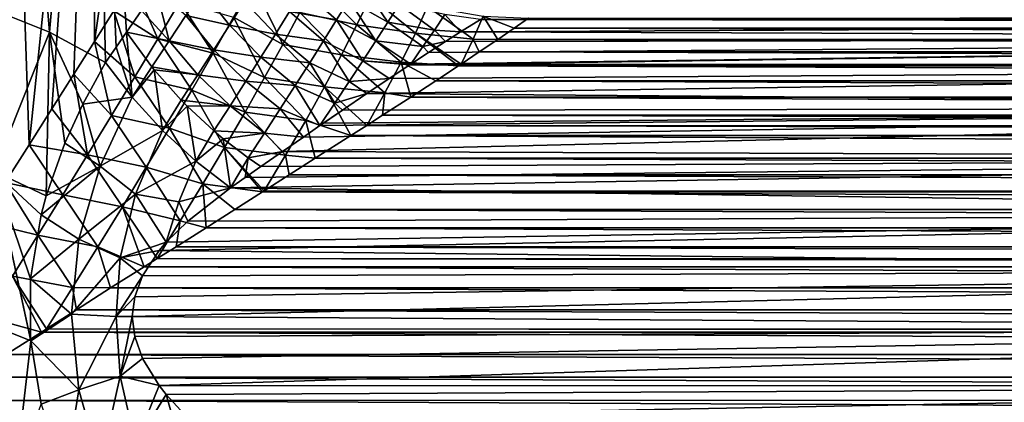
# Model space of a CAD drawing. Header units: metres. Extents: x -109 to 109, y -452 to 89.
# Tile 448 of 656: x -71 to -42, y 2 to 13. Entities that reach past the tile are written whole.
import ezdxf

# ---------------------------------------------------------------- set-up
doc = ezdxf.new("R2010")
doc.units = ezdxf.units.M
doc.layers.add('solid_K244270000C71_000', color=7, linetype='CONTINUOUS')

msp = doc.modelspace()

# ---------------------------------------------------------------- linework, layer by layer
at = {"layer": 'solid_K244270000C71_000'}
for points in [[(-71.533257, 13.417703, 14.15385), (-69.880676, 12.760568, 13.460482), (-71.081085, 27.5, 13.986968)], [(-70.469299, 9.495783, -13.734286), (-71.161095, 8.403715, -14.017706), (-71.081085, 27.5, -13.986968)], [(-69.880676, 12.760568, 13.460482), (-68.60321, 27.5, 12.75306), (-71.081085, 27.5, 13.986968)], [(-70.469299, 9.495783, -13.734286), (-71.081085, 27.5, -13.986968), (-68.60321, 27.5, -12.75306)], [(-69.807083, 10.541734, -13.424042), (-70.469299, 9.495783, -13.734286), (-68.60321, 27.5, -12.75306)], [(-69.880676, 12.760568, 13.460482), (-68.251846, 11.877401, 12.528687), (-68.60321, 27.5, 12.75306)], [(-69.175217, 11.540441, -13.089977), (-69.807083, 10.541734, -13.424042), (-68.60321, 27.5, -12.75306)], [(-68.574219, 12.48949, -12.735071), (-69.175217, 11.540441, -13.089977), (-68.60321, 27.5, -12.75306)], [(-67.636452, 12.763509, 12.101137), (-67.203308, 13.386615, 11.77164), (-68.60321, 27.5, 12.75306)], [(-67.938934, 12.327929, 12.316987), (-67.636452, 12.763509, 12.101137), (-68.60321, 27.5, 12.75306)], [(-68.251846, 11.877401, 12.528687), (-67.938934, 12.327929, 12.316987), (-68.60321, 27.5, 12.75306)], [(-68.574219, 12.48949, -12.735071), (-68.60321, 27.5, -12.75306), (-66.39431, 27.5, -11.08489)], [(-68.006088, 13.385984, -12.363395), (-68.574219, 12.48949, -12.735071), (-66.39431, 27.5, -11.08489)], [(-66.733055, 12.570212, -11.652431), (-68.006088, 13.385984, -12.363395), (-67.471382, 14.228408, -11.978485)], [(-66.089249, 13.645083, -11.077811), (-66.733055, 12.570212, -11.652431), (-67.471382, 14.228408, -11.978485)], [(-63.100899, 12.408519, -9.971152), (-64.529579, 13.195458, -10.287904), (-63.970325, 14.196363, -9.578152)], [(-62.609161, 13.330873, -9.226563), (-63.100899, 12.408519, -9.971152), (-63.970325, 14.196363, -9.578152)], [(-60.948738, 12.978605, -8.715377), (-62.609161, 13.330873, -9.226563), (-62.159378, 14.205379, -8.448418)], [(-60.555992, 13.800419, -7.844633), (-60.948738, 12.978605, -8.715377), (-62.159378, 14.205379, -8.448418)], [(-60.856976, 14.241708, 7.065375), (-61.184689, 13.695257, 7.748106), (-60.049583, 13.054787, 7.884515)], [(-60.856976, 14.241708, 7.065375), (-60.049583, 13.054787, 7.884515), (-59.724953, 13.568127, 7.178821)], [(-66.403641, 12.510252, 11.294393), (-66.781868, 13.994274, 11.426191), (-67.203308, 13.386615, 11.77164)], [(-65.913513, 13.249385, 10.835122), (-66.781868, 13.994274, 11.426191), (-66.403641, 12.510252, 11.294393)], [(-65.436806, 13.973992, 10.346863), (-65.913513, 13.249385, 10.835122), (-64.647842, 12.963825, 10.112052)], [(-65.436806, 13.973992, 10.346863), (-64.647842, 12.963825, 10.112052), (-64.210068, 13.655503, 9.572087)], [(-62.525257, 13.987066, 8.314569), (-62.907825, 13.359646, 8.929808), (-61.538799, 13.116575, 8.41264)], [(-62.525257, 13.987066, 8.314569), (-61.538799, 13.116575, 8.41264), (-61.184689, 13.695257, 7.748106)], [(-59.247398, 12.735829, -8.354091), (-60.948738, 12.978605, -8.715377), (-60.555992, 13.800419, -7.844633)], [(-58.900684, 13.508521, -7.372302), (-59.247398, 12.735829, -8.354091), (-60.555992, 13.800419, -7.844633)], [(-65.121696, 12.154018, -10.954003), (-66.733055, 12.570212, -11.652431), (-66.089249, 13.645083, -11.077811)], [(-64.529579, 13.195458, -10.287904), (-65.121696, 12.154018, -10.954003), (-66.089249, 13.645083, -11.077811)], [(-64.210068, 13.655503, 9.572087), (-64.647842, 12.963825, 10.112052), (-63.312481, 12.707149, 9.522099)], [(-64.210068, 13.655503, 9.572087), (-63.312481, 12.707149, 9.522099), (-62.907825, 13.359646, 8.929808)], [(-61.184689, 13.695257, 7.748106), (-61.538799, 13.116575, 8.41264), (-60.400375, 12.508841, 8.573917)], [(-61.184689, 13.695257, 7.748106), (-60.400375, 12.508841, 8.573917), (-60.049583, 13.054787, 7.884515)], [(-59.724953, 13.568127, 7.178821), (-60.049583, 13.054787, 7.884515), (-58.698978, 12.823368, 7.843846)], [(-59.724953, 13.568127, 7.178821), (-58.698978, 12.823368, 7.843846), (-58.392273, 13.27268, 7.136737)], [(-57.568329, 12.562658, -8.232964), (-59.247398, 12.735829, -8.354091), (-58.900684, 13.508521, -7.372302)], [(-57.280037, 13.225593, -7.236928), (-57.568329, 12.562658, -8.232964), (-58.900684, 13.508521, -7.372302)], [(-71.498627, 8.733197, 14.521667), (-69.880676, 12.760568, 13.460482), (-71.533257, 13.417703, 14.15385)], [(-67.396904, 11.468656, -12.18049), (-68.574219, 12.48949, -12.735071), (-68.006088, 13.385984, -12.363395)], [(-66.733055, 12.570212, -11.652431), (-67.396904, 11.468656, -12.18049), (-68.006088, 13.385984, -12.363395)], [(-66.403641, 12.510252, 11.294393), (-67.203308, 13.386615, 11.77164), (-67.636452, 12.763509, 12.101137)], [(-65.913513, 13.249385, 10.835122), (-66.403641, 12.510252, 11.294393), (-65.101753, 12.254286, 10.625032)], [(-65.913513, 13.249385, 10.835122), (-65.101753, 12.254286, 10.625032), (-64.647842, 12.963825, 10.112052)], [(-63.631321, 11.444692, -10.680678), (-65.121696, 12.154018, -10.954003), (-64.529579, 13.195458, -10.287904)], [(-63.100899, 12.408519, -9.971152), (-63.631321, 11.444692, -10.680678), (-64.529579, 13.195458, -10.287904)], [(-62.907825, 13.359646, 8.929808), (-63.312481, 12.707149, 9.522099), (-61.917385, 12.508467, 9.057317)], [(-61.394989, 12.100133, -9.55805), (-63.100899, 12.408519, -9.971152), (-62.609161, 13.330873, -9.226563)], [(-62.907825, 13.359646, 8.929808), (-61.917385, 12.508467, 9.057317), (-61.538799, 13.116575, 8.41264)], [(-60.948738, 12.978605, -8.715377), (-61.394989, 12.100133, -9.55805), (-62.609161, 13.330873, -9.226563)], [(-58.392273, 13.27268, 7.136737), (-58.698978, 12.823368, 7.843846), (-57.938354, 12.771128, 7.867547)], [(-58.392273, 13.27268, 7.136737), (-57.938354, 12.771128, 7.867547), (-57.363762, 13.131129, 7.250754)], [(-57.280037, 13.225593, -7.236928), (-56.858395, 12.554407, -8.20895), (-57.568329, 12.562658, -8.232964)], [(-3.458878, 13.055165, 7.386654), (-1.673426, 13.286694, 6.961592), (-57.363762, 13.131129, 7.250754)], [(-57.280037, 13.225593, -7.236928), (-55.967571, 13.171807, -7.176593), (-56.382896, 12.881158, -7.686076)], [(-57.280037, 13.225593, -7.236928), (-56.382896, 12.881158, -7.686076), (-56.858395, 12.554407, -8.20895)], [(56.382896, 12.881158, -7.686076), (-56.382896, 12.881158, -7.686076), (-55.967571, 13.171807, -7.176593)], [(55.967571, 13.171807, -7.176593), (56.382896, 12.881158, -7.686076), (-55.967571, 13.171807, -7.176593)], [(-64.647842, 12.963825, 10.112052), (-65.101753, 12.254286, 10.625032), (-63.736858, 12.032282, 10.090228)], [(-64.647842, 12.963825, 10.112052), (-63.736858, 12.032282, 10.090228), (-63.312481, 12.707149, 9.522099)], [(-61.538799, 13.116575, 8.41264), (-61.917385, 12.508467, 9.057317), (-60.775398, 11.932944, 9.245252)], [(-61.538799, 13.116575, 8.41264), (-60.775398, 11.932944, 9.245252), (-60.400375, 12.508841, 8.573917)], [(-59.660065, 11.895871, -9.312818), (-61.394989, 12.100133, -9.55805), (-60.948738, 12.978605, -8.715377)], [(-59.247398, 12.735829, -8.354091), (-59.660065, 11.895871, -9.312818), (-60.948738, 12.978605, -8.715377)], [(-60.049583, 13.054787, 7.884515), (-60.400375, 12.508841, 8.573917), (-59.030075, 12.343274, 8.537484)], [(-60.049583, 13.054787, 7.884515), (-59.030075, 12.343274, 8.537484), (-58.698978, 12.823368, 7.843846)], [(-3.458878, 13.055165, 7.386654), (-57.363762, 13.131129, 7.250754), (-57.938354, 12.771128, 7.867547)], [(-5.463245, 12.5801, 8.169521), (-3.458878, 13.055165, 7.386654), (-57.938354, 12.771128, 7.867547)], [(56.858395, 12.554407, -8.20895), (-56.858395, 12.554407, -8.20895), (-56.382896, 12.881158, -7.686076)], [(56.382896, 12.881158, -7.686076), (56.858395, 12.554407, -8.20895), (-56.382896, 12.881158, -7.686076)], [(-71.498627, 8.733197, 14.521667), (-69.971886, 8.009425, 13.919351), (-69.880676, 12.760568, 13.460482)], [(-69.971886, 8.009425, 13.919351), (-69.430351, 9.537651, 13.391712), (-69.880676, 12.760568, 13.460482)], [(-68.913223, 10.669206, 12.985315), (-68.251846, 11.877401, 12.528687), (-69.880676, 12.760568, 13.460482)], [(-69.430351, 9.537651, 13.391712), (-68.913223, 10.669206, 12.985315), (-69.880676, 12.760568, 13.460482)], [(-67.479958, 10.874235, 12.17753), (-67.636452, 12.763509, 12.101137), (-67.938934, 12.327929, 12.316987)], [(-66.403641, 12.510252, 11.294393), (-67.636452, 12.763509, 12.101137), (-66.905846, 11.757531, 11.725181)], [(-67.479958, 10.874235, 12.17753), (-66.905846, 11.757531, 11.725181), (-67.636452, 12.763509, 12.101137)], [(-63.312481, 12.707149, 9.522099), (-63.736858, 12.032282, 10.090228), (-62.318523, 11.873724, 9.680492)], [(-63.312481, 12.707149, 9.522099), (-62.318523, 11.873724, 9.680492), (-61.917385, 12.508467, 9.057317)], [(-59.247398, 12.735829, -8.354091), (-58.002686, 11.782907, -9.282409), (-59.660065, 11.895871, -9.312818)], [(-59.247398, 12.735829, -8.354091), (-57.920364, 11.837845, -9.212244), (-58.002686, 11.782907, -9.282409)], [(-57.568329, 12.562658, -8.232964), (-57.920364, 11.837845, -9.212244), (-59.247398, 12.735829, -8.354091)], [(-58.698978, 12.823368, 7.843846), (-59.030075, 12.343274, 8.537484), (-58.37632, 12.491941, 8.303698)], [(-58.698978, 12.823368, 7.843846), (-58.37632, 12.491941, 8.303698), (-57.938354, 12.771128, 7.867547)], [(-5.463245, 12.5801, 8.169521), (-57.938354, 12.771128, 7.867547), (-58.37632, 12.491941, 8.303698)], [(-68.078911, 10.344374, -12.663284), (-69.175217, 11.540441, -13.089977), (-68.574219, 12.48949, -12.735071)], [(-67.396904, 11.468656, -12.18049), (-68.078911, 10.344374, -12.663284), (-68.574219, 12.48949, -12.735071)], [(-67.479958, 10.874235, 12.17753), (-67.938934, 12.327929, 12.316987), (-68.251846, 11.877401, 12.528687)], [(-65.743484, 11.079044, -11.576525), (-67.396904, 11.468656, -12.18049), (-66.733055, 12.570212, -11.652431)], [(-66.403641, 12.510252, 11.294393), (-66.905846, 11.757531, 11.725181), (-65.569748, 11.528828, 11.110524)], [(-65.121696, 12.154018, -10.954003), (-65.743484, 11.079044, -11.576525), (-66.733055, 12.570212, -11.652431)], [(-66.403641, 12.510252, 11.294393), (-65.569748, 11.528828, 11.110524), (-65.101753, 12.254286, 10.625032)], [(-61.891701, 11.172501, -10.369249), (-63.631321, 11.444692, -10.680678), (-63.100899, 12.408519, -9.971152)], [(-61.394989, 12.100133, -9.55805), (-61.891701, 11.172501, -10.369249), (-63.100899, 12.408519, -9.971152)], [(-61.917385, 12.508467, 9.057317), (-62.318523, 11.873724, 9.680492), (-61.172718, 11.329754, 9.896748)], [(-61.917385, 12.508467, 9.057317), (-61.172718, 11.329754, 9.896748), (-60.775398, 11.932944, 9.245252)], [(-60.400375, 12.508841, 8.573917), (-60.775398, 11.932944, 9.245252), (-59.382778, 11.835267, 9.215555)], [(-60.400375, 12.508841, 8.573917), (-59.382778, 11.835267, 9.215555), (-59.030075, 12.343274, 8.537484)], [(-5.463245, 12.5801, 8.169521), (-59.382778, 11.835267, 9.215555), (-59.407711, 11.818812, 9.236649)], [(-7.643178, 11.75633, 9.316045), (-5.463245, 12.5801, 8.169521), (-59.407711, 11.818812, 9.236649)], [(-5.463245, 12.5801, 8.169521), (-58.865154, 12.175637, 8.760928), (-59.382778, 11.835267, 9.215555)], [(-59.030075, 12.343274, 8.537484), (-59.382778, 11.835267, 9.215555), (-58.865154, 12.175637, 8.760928)], [(-59.030075, 12.343274, 8.537484), (-58.865154, 12.175637, 8.760928), (-58.37632, 12.491941, 8.303698)], [(-5.463245, 12.5801, 8.169521), (-58.37632, 12.491941, 8.303698), (-58.865154, 12.175637, 8.760928)], [(-57.568329, 12.562658, -8.232964), (-57.399498, 12.187597, -8.744283), (-57.920364, 11.837845, -9.212244)], [(-57.568329, 12.562658, -8.232964), (-56.858395, 12.554407, -8.20895), (-57.399498, 12.187597, -8.744283)], [(57.399498, 12.187597, -8.744283), (-57.399498, 12.187597, -8.744283), (-56.858395, 12.554407, -8.20895)], [(56.858395, 12.554407, -8.20895), (57.399498, 12.187597, -8.744283), (-56.858395, 12.554407, -8.20895)], [(-64.197151, 10.445686, -11.353657), (-65.743484, 11.079044, -11.576525), (-65.121696, 12.154018, -10.954003)], [(-65.101753, 12.254286, 10.625032), (-65.569748, 11.528828, 11.110524), (-64.178139, 11.337616, 10.633066)], [(-63.631321, 11.444692, -10.680678), (-64.197151, 10.445686, -11.353657), (-65.121696, 12.154018, -10.954003)], [(-65.101753, 12.254286, 10.625032), (-64.178139, 11.337616, 10.633066), (-63.736858, 12.032282, 10.090228)], [(-63.736858, 12.032282, 10.090228), (-64.178139, 11.337616, 10.633066), (-62.739971, 11.214909, 10.28087)], [(-63.736858, 12.032282, 10.090228), (-62.739971, 11.214909, 10.28087), (-62.318523, 11.873724, 9.680492)], [(-60.136707, 10.997799, -10.241889), (-61.891701, 11.172501, -10.369249), (-61.394989, 12.100133, -9.55805)], [(-59.660065, 11.895871, -9.312818), (-60.136707, 10.997799, -10.241889), (-61.394989, 12.100133, -9.55805)], [(57.936268, 11.82723, -9.225867), (-57.920364, 11.837845, -9.212244), (-57.399498, 12.187597, -8.744283)], [(57.399498, 12.187597, -8.744283), (57.936268, 11.82723, -9.225867), (-57.399498, 12.187597, -8.744283)], [(-67.479958, 10.874235, 12.17753), (-68.251846, 11.877401, 12.528687), (-68.913223, 10.669206, 12.985315)], [(-67.479958, 10.874235, 12.17753), (-66.835045, 11.670055, 11.702418), (-66.905846, 11.757531, 11.725181)], [(-66.905846, 11.757531, 11.725181), (-66.835045, 11.670055, 11.702418), (-65.569748, 11.528828, 11.110524)], [(-62.318523, 11.873724, 9.680492), (-62.739971, 11.214909, 10.28087), (-61.590443, 10.701582, 10.527105)], [(-62.318523, 11.873724, 9.680492), (-61.590443, 10.701582, 10.527105), (-61.172718, 11.329754, 9.896748)], [(-60.775398, 11.932944, 9.245252), (-61.172718, 11.329754, 9.896748), (-60.007919, 11.419086, 9.726482)], [(-60.775398, 11.932944, 9.245252), (-60.007919, 11.419086, 9.726482), (-59.407711, 11.818812, 9.236649)], [(-60.775398, 11.932944, 9.245252), (-59.407711, 11.818812, 9.236649), (-59.382778, 11.835267, 9.215555)], [(-7.643178, 11.75633, 9.316045), (-60.007919, 11.419086, 9.726482), (-60.661804, 10.979517, 10.220088)], [(-9.737396, 10.576532, 10.636585), (-7.643178, 11.75633, 9.316045), (-60.661804, 10.979517, 10.220088)], [(-59.660065, 11.895871, -9.312818), (-59.382145, 10.876738, -10.329404), (-60.136707, 10.997799, -10.241889)], [(-7.643178, 11.75633, 9.316045), (-59.407711, 11.818812, 9.236649), (-60.007919, 11.419086, 9.726482)], [(-59.660065, 11.895871, -9.312818), (-58.002686, 11.782907, -9.282409), (-58.656013, 11.350116, -9.806878)], [(-59.660065, 11.895871, -9.312818), (-58.656013, 11.350116, -9.806878), (-59.382145, 10.876738, -10.329404)], [(58.656013, 11.350116, -9.806878), (-58.656013, 11.350116, -9.806878), (-58.002686, 11.782907, -9.282409)], [(58.002686, 11.782907, -9.282409), (-58.002686, 11.782907, -9.282409), (-57.920364, 11.837845, -9.212244)], [(58.002686, 11.782907, -9.282409), (58.656013, 11.350116, -9.806878), (-58.002686, 11.782907, -9.282409)], [(57.936268, 11.82723, -9.225867), (58.002686, 11.782907, -9.282409), (-57.920364, 11.837845, -9.212244)], [(-68.777214, 9.201253, -13.102094), (-69.807083, 10.541734, -13.424042), (-69.175217, 11.540441, -13.089977)], [(-68.078911, 10.344374, -12.663284), (-68.777214, 9.201253, -13.102094), (-69.175217, 11.540441, -13.089977)], [(-66.392326, 9.975436, -12.15572), (-68.078911, 10.344374, -12.663284), (-67.396904, 11.468656, -12.18049)], [(-67.479958, 10.874235, 12.17753), (-66.592346, 9.907851, 12.057865), (-66.835045, 11.670055, 11.702418)], [(-65.743484, 11.079044, -11.576525), (-66.392326, 9.975436, -12.15572), (-67.396904, 11.468656, -12.18049)], [(-66.835045, 11.670055, 11.702418), (-66.051384, 10.788651, 11.56898), (-65.569748, 11.528828, 11.110524)], [(-66.592346, 9.907851, 12.057865), (-66.051384, 10.788651, 11.56898), (-66.835045, 11.670055, 11.702418)], [(-65.569748, 11.528828, 11.110524), (-66.051384, 10.788651, 11.56898), (-64.634567, 10.625307, 11.149979)], [(-65.569748, 11.528828, 11.110524), (-64.634567, 10.625307, 11.149979), (-64.178139, 11.337616, 10.633066)], [(-62.434822, 10.202238, -11.146211), (-64.197151, 10.445686, -11.353657), (-63.631321, 11.444692, -10.680678)], [(-61.891701, 11.172501, -10.369249), (-62.434822, 10.202238, -11.146211), (-63.631321, 11.444692, -10.680678)], [(-64.178139, 11.337616, 10.633066), (-64.634567, 10.625307, 11.149979), (-63.179195, 10.534349, 10.857508)], [(-64.178139, 11.337616, 10.633066), (-63.179195, 10.534349, 10.857508), (-62.739971, 11.214909, 10.28087)], [(-62.739971, 11.214909, 10.28087), (-63.179195, 10.534349, 10.857508), (-62.02523, 10.050514, 11.134953)], [(-62.739971, 11.214909, 10.28087), (-62.02523, 10.050514, 11.134953), (-61.590443, 10.701582, 10.527105)], [(-61.891701, 11.172501, -10.369249), (-61.126495, 9.759624, -11.390775), (-62.434822, 10.202238, -11.146211)], [(-61.891701, 11.172501, -10.369249), (-60.661819, 10.055408, -11.130533), (-61.126495, 9.759624, -11.390775)], [(-60.136707, 10.997799, -10.241889), (-60.661819, 10.055408, -11.130533), (-61.891701, 11.172501, -10.369249)], [(-61.172718, 11.329754, 9.896748), (-61.590443, 10.701582, 10.527105), (-60.661804, 10.979517, 10.220088)], [(-61.172718, 11.329754, 9.896748), (-60.661804, 10.979517, 10.220088), (-60.007919, 11.419086, 9.726482)], [(59.382145, 10.876738, -10.329404), (-59.382145, 10.876738, -10.329404), (-58.656013, 11.350116, -9.806878)], [(58.656013, 11.350116, -9.806878), (59.382145, 10.876738, -10.329404), (-58.656013, 11.350116, -9.806878)], [(-68.407837, 8.872929, 13.007166), (-67.479958, 10.874235, 12.17753), (-68.913223, 10.669206, 12.985315)], [(-68.407837, 8.872929, 13.007166), (-66.592346, 9.907851, 12.057865), (-67.479958, 10.874235, 12.17753)], [(-64.795364, 9.416727, -11.989033), (-66.392326, 9.975436, -12.15572), (-65.743484, 11.079044, -11.576525)], [(-64.197151, 10.445686, -11.353657), (-64.795364, 9.416727, -11.989033), (-65.743484, 11.079044, -11.576525)], [(-61.590443, 10.701582, 10.527105), (-61.366352, 10.501481, 10.71069), (-60.661804, 10.979517, 10.220088)], [(-9.737396, 10.576532, 10.636585), (-60.661804, 10.979517, 10.220088), (-61.366352, 10.501481, 10.71069)], [(-60.136707, 10.997799, -10.241889), (-60.201878, 10.349365, -10.857745), (-60.661819, 10.055408, -11.130533)], [(-60.136707, 10.997799, -10.241889), (-59.382145, 10.876738, -10.329404), (-60.201878, 10.349365, -10.857745)], [(60.201878, 10.349365, -10.857745), (-60.201878, 10.349365, -10.857745), (-59.382145, 10.876738, -10.329404)], [(59.382145, 10.876738, -10.329404), (60.201878, 10.349365, -10.857745), (-59.382145, 10.876738, -10.329404)], [(-68.407837, 8.872929, 13.007166), (-68.913223, 10.669206, 12.985315), (-69.430351, 9.537651, 13.391712)], [(-66.592346, 9.907851, 12.057865), (-65.883621, 10.618002, 11.565039), (-66.051384, 10.788651, 11.56898)], [(-66.592346, 9.907851, 12.057865), (-65.625961, 9.020231, 12.177483), (-65.883621, 10.618002, 11.565039)], [(-66.051384, 10.788651, 11.56898), (-65.883621, 10.618002, 11.565039), (-64.634567, 10.625307, 11.149979)], [(-65.883621, 10.618002, 11.565039), (-65.106049, 9.896385, 11.641451), (-64.634567, 10.625307, 11.149979)], [(-65.625961, 9.020231, 12.177483), (-65.106049, 9.896385, 11.641451), (-65.883621, 10.618002, 11.565039)], [(-64.634567, 10.625307, 11.149979), (-65.106049, 9.896385, 11.641451), (-63.634998, 9.834158, 11.409787)], [(-64.634567, 10.625307, 11.149979), (-63.634998, 9.834158, 11.409787), (-63.179195, 10.534349, 10.857508)], [(-61.590443, 10.701582, 10.527105), (-62.02523, 10.050514, 11.134953), (-61.366352, 10.501481, 10.71069)], [(-68.777214, 9.201253, -13.102094), (-70.469299, 9.495783, -13.734286), (-69.807083, 10.541734, -13.424042)], [(-67.065796, 8.847291, -12.69191), (-68.777214, 9.201253, -13.102094), (-68.078911, 10.344374, -12.663284)], [(-66.392326, 9.975436, -12.15572), (-67.065796, 8.847291, -12.69191), (-68.078911, 10.344374, -12.663284)], [(-63.020313, 9.19577, -11.886241), (-64.795364, 9.416727, -11.989033), (-64.197151, 10.445686, -11.353657)], [(-62.434822, 10.202238, -11.146211), (-63.020313, 9.19577, -11.886241), (-64.197151, 10.445686, -11.353657)], [(-63.179195, 10.534349, 10.857508), (-63.634998, 9.834158, 11.409787), (-62.504242, 9.720388, 11.424274)], [(-63.179195, 10.534349, 10.857508), (-62.504242, 9.720388, 11.424274), (-62.02523, 10.050514, 11.134953)], [(-9.737396, 10.576532, 10.636585), (-62.504242, 9.720388, 11.424274), (-63.108574, 9.301461, 11.767872)], [(-11.556792, 9.11439, 11.913349), (-9.737396, 10.576532, 10.636585), (-63.108574, 9.301461, 11.767872)], [(-9.737396, 10.576532, 10.636585), (-62.02523, 10.050514, 11.134953), (-62.504242, 9.720388, 11.424274)], [(-9.737396, 10.576532, 10.636585), (-61.923172, 10.120613, 11.071278), (-62.02523, 10.050514, 11.134953)], [(-61.366352, 10.501481, 10.71069), (-62.02523, 10.050514, 11.134953), (-61.923172, 10.120613, 11.071278)], [(-9.737396, 10.576532, 10.636585), (-61.366352, 10.501481, 10.71069), (-61.923172, 10.120613, 11.071278)], [(60.67907, 10.044411, -11.140459), (-60.661819, 10.055408, -11.130533), (-60.201878, 10.349365, -10.857745)], [(60.201878, 10.349365, -10.857745), (60.67907, 10.044411, -11.140459), (-60.201878, 10.349365, -10.857745)], [(-62.434822, 10.202238, -11.146211), (-62.160297, 9.102639, -11.92233), (-63.020313, 9.19577, -11.886241)], [(-62.434822, 10.202238, -11.146211), (-61.126495, 9.759624, -11.390775), (-62.160297, 9.102639, -11.92233)], [(61.126495, 9.759624, -11.390775), (-61.126495, 9.759624, -11.390775), (-60.661819, 10.055408, -11.130533)], [(60.67907, 10.044411, -11.140459), (61.126495, 9.759624, -11.390775), (-60.661819, 10.055408, -11.130533)], [(-68.407837, 8.872929, 13.007166), (-67.374947, 8.056957, 12.932079), (-66.592346, 9.907851, 12.057865)], [(-67.374947, 8.056957, 12.932079), (-65.625961, 9.020231, 12.177483), (-66.592346, 9.907851, 12.057865)], [(-65.423317, 8.361551, -12.586351), (-67.065796, 8.847291, -12.69191), (-66.392326, 9.975436, -12.15572)], [(-64.795364, 9.416727, -11.989033), (-65.423317, 8.361551, -12.586351), (-66.392326, 9.975436, -12.15572)], [(-65.625961, 9.020231, 12.177483), (-64.831215, 9.665971, 11.702111), (-65.106049, 9.896385, 11.641451)], [(-65.106049, 9.896385, 11.641451), (-64.831215, 9.665971, 11.702111), (-63.634998, 9.834158, 11.409787)], [(-64.831215, 9.665971, 11.702111), (-64.107216, 9.115079, 11.938469), (-63.634998, 9.834158, 11.409787)], [(-63.634998, 9.834158, 11.409787), (-64.107216, 9.115079, 11.938469), (-63.108574, 9.301461, 11.767872)], [(-63.634998, 9.834158, 11.409787), (-63.108574, 9.301461, 11.767872), (-62.504242, 9.720388, 11.424274)], [(62.160297, 9.102639, -11.92233), (-62.160297, 9.102639, -11.92233), (-61.126495, 9.759624, -11.390775)], [(61.126495, 9.759624, -11.390775), (62.160297, 9.102639, -11.92233), (-61.126495, 9.759624, -11.390775)], [(-69.490059, 8.042328, -13.497928), (-71.161095, 8.403715, -14.017706), (-70.469299, 9.495783, -13.734286)], [(-68.777214, 9.201253, -13.102094), (-69.490059, 8.042328, -13.497928), (-70.469299, 9.495783, -13.734286)], [(-68.407837, 8.872929, 13.007166), (-69.430351, 9.537651, 13.391712), (-69.971886, 8.009425, 13.919351)], [(-65.625961, 9.020231, 12.177483), (-64.622665, 8.24816, 12.528681), (-64.831215, 9.665971, 11.702111)], [(-64.831215, 9.665971, 11.702111), (-64.622665, 8.24816, 12.528681), (-64.107216, 9.115079, 11.938469)], [(-67.761513, 7.698555, -13.185419), (-69.490059, 8.042328, -13.497928), (-68.777214, 9.201253, -13.102094)], [(-67.065796, 8.847291, -12.69191), (-67.761513, 7.698555, -13.185419), (-68.777214, 9.201253, -13.102094)], [(-64.795364, 9.416727, -11.989033), (-63.692059, 8.127702, -12.60716), (-65.423317, 8.361551, -12.586351)], [(-64.795364, 9.416727, -11.989033), (-63.644379, 8.158074, -12.587526), (-63.692059, 8.127702, -12.60716)], [(-63.020313, 9.19577, -11.886241), (-63.644379, 8.158074, -12.587526), (-64.795364, 9.416727, -11.989033)], [(-64.107216, 9.115079, 11.938469), (-63.736492, 8.863547, 12.101137), (-63.108574, 9.301461, 11.767872)], [(-11.556792, 9.11439, 11.913349), (-63.108574, 9.301461, 11.767872), (-63.736492, 8.863547, 12.101137)], [(-63.020313, 9.19577, -11.886241), (-62.912136, 8.624369, -12.272745), (-63.644379, 8.158074, -12.587526)], [(-63.020313, 9.19577, -11.886241), (-62.160297, 9.102639, -11.92233), (-62.912136, 8.624369, -12.272745)], [(-68.407837, 8.872929, 13.007166), (-69.971886, 8.009425, 13.919351), (-70.119987, 7.46277, 14.103172)], [(-68.407837, 8.872929, 13.007166), (-70.119987, 7.46277, 14.103172), (-69.026955, 6.75174, 13.806609)], [(-68.407837, 8.872929, 13.007166), (-69.026955, 6.75174, 13.806609), (-67.374947, 8.056957, 12.932079)], [(-67.374947, 8.056957, 12.932079), (-66.119644, 7.835706, 12.831963), (-65.625961, 9.020231, 12.177483)], [(-66.119644, 7.835706, 12.831963), (-64.622665, 8.24816, 12.528681), (-65.625961, 9.020231, 12.177483)], [(-64.107216, 9.115079, 11.938469), (-64.622665, 8.24816, 12.528681), (-64.191376, 8.545203, 12.327996)], [(-11.556792, 9.11439, 11.913349), (-64.191376, 8.545203, 12.327996), (-64.622665, 8.24816, 12.528681)], [(-12.987818, 7.514165, 12.982192), (-11.556792, 9.11439, 11.913349), (-64.622665, 8.24816, 12.528681)], [(-64.107216, 9.115079, 11.938469), (-64.191376, 8.545203, 12.327996), (-63.736492, 8.863547, 12.101137)], [(-11.556792, 9.11439, 11.913349), (-63.736492, 8.863547, 12.101137), (-64.191376, 8.545203, 12.327996)], [(62.912136, 8.624369, -12.272745), (-62.912136, 8.624369, -12.272745), (-62.160297, 9.102639, -11.92233)], [(62.160297, 9.102639, -11.92233), (62.912136, 8.624369, -12.272745), (-62.160297, 9.102639, -11.92233)], [(-71.899353, 4.391408, 15.764427), (-70.421387, 3.807614, 15.276711), (-71.498627, 8.733197, 14.521667)], [(-70.119987, 7.46277, 14.103172), (-69.971886, 8.009425, 13.919351), (-71.498627, 8.733197, 14.521667)], [(-70.424721, 5.603434, 14.710728), (-70.119987, 7.46277, 14.103172), (-71.498627, 8.733197, 14.521667)], [(-70.424438, 3.844252, 15.265373), (-70.424721, 5.603434, 14.710728), (-71.498627, 8.733197, 14.521667)], [(-70.421387, 3.807614, 15.276711), (-70.424438, 3.844252, 15.265373), (-71.498627, 8.733197, 14.521667)], [(-66.078392, 7.28378, -13.145201), (-67.761513, 7.698555, -13.185419), (-67.065796, 8.847291, -12.69191)], [(-65.423317, 8.361551, -12.586351), (-66.078392, 7.28378, -13.145201), (-67.065796, 8.847291, -12.69191)], [(63.662758, 8.146368, -12.595106), (-63.644379, 8.158074, -12.587526), (-62.912136, 8.624369, -12.272745)], [(62.912136, 8.624369, -12.272745), (63.662758, 8.146368, -12.595106), (-62.912136, 8.624369, -12.272745)], [(-70.21579, 6.869925, -13.851576), (-71.876694, 7.275487, -14.269725), (-71.161095, 8.403715, -14.017706)], [(-69.490059, 8.042328, -13.497928), (-70.21579, 6.869925, -13.851576), (-71.161095, 8.403715, -14.017706)], [(-65.423317, 8.361551, -12.586351), (-65.327538, 7.088645, -13.219346), (-66.078392, 7.28378, -13.145201)], [(-65.423317, 8.361551, -12.586351), (-63.692059, 8.127702, -12.60716), (-64.491554, 7.618642, -12.921157)], [(-65.423317, 8.361551, -12.586351), (-64.491554, 7.618642, -12.921157), (-65.327538, 7.088645, -13.219346)], [(-68.477257, 6.532111, -13.636573), (-70.21579, 6.869925, -13.851576), (-69.490059, 8.042328, -13.497928)], [(-67.761513, 7.698555, -13.185419), (-68.477257, 6.532111, -13.636573), (-69.490059, 8.042328, -13.497928)], [(-69.026955, 6.75174, 13.806609), (-67.827278, 6.213744, 13.714128), (-67.374947, 8.056957, 12.932079)], [(-67.374947, 8.056957, 12.932079), (-67.827278, 6.213744, 13.714128), (-66.485222, 6.666552, 13.437153)], [(-67.374947, 8.056957, 12.932079), (-66.485222, 6.666552, 13.437153), (-66.119644, 7.835706, 12.831963)], [(-66.119644, 7.835706, 12.831963), (-65.862701, 7.27812, 13.115981), (-64.622665, 8.24816, 12.528681)], [(-12.987818, 7.514165, 12.982192), (-64.622665, 8.24816, 12.528681), (-65.862701, 7.27812, 13.115981)], [(64.491554, 7.618642, -12.921157), (-64.491554, 7.618642, -12.921157), (-63.692059, 8.127702, -12.60716)], [(63.692059, 8.127702, -12.60716), (-63.692059, 8.127702, -12.60716), (-63.644379, 8.158074, -12.587526)], [(63.692059, 8.127702, -12.60716), (64.491554, 7.618642, -12.921157), (-63.692059, 8.127702, -12.60716)], [(63.662758, 8.146368, -12.595106), (63.692059, 8.127702, -12.60716), (-63.644379, 8.158074, -12.587526)], [(-66.119644, 7.835706, 12.831963), (-66.485222, 6.666552, 13.437153), (-65.862701, 7.27812, 13.115981)], [(-69.026955, 6.75174, 13.806609), (-70.119987, 7.46277, 14.103172), (-70.424721, 5.603434, 14.710728)], [(-67.761513, 7.698555, -13.185419), (-67.126137, 5.954294, -13.767585), (-68.477257, 6.532111, -13.636573)], [(-67.761513, 7.698555, -13.185419), (-66.751625, 6.1904, -13.663051), (-67.126137, 5.954294, -13.767585)], [(-66.078392, 7.28378, -13.145201), (-66.751625, 6.1904, -13.663051), (-67.761513, 7.698555, -13.185419)], [(-12.987818, 7.514165, 12.982192), (-66.485222, 6.666552, 13.437153), (-66.690735, 6.425401, 13.554122)], [(-14.056941, 5.853272, 13.810837), (-12.987818, 7.514165, 12.982192), (-66.690735, 6.425401, 13.554122)], [(-12.987818, 7.514165, 12.982192), (-65.862701, 7.27812, 13.115981), (-66.485222, 6.666552, 13.437153)], [(65.327538, 7.088645, -13.219346), (-65.327538, 7.088645, -13.219346), (-64.491554, 7.618642, -12.921157)], [(64.491554, 7.618642, -12.921157), (65.327538, 7.088645, -13.219346), (-64.491554, 7.618642, -12.921157)], [(-70.21579, 6.869925, -13.851576), (-70.952782, 5.68633, -14.163807), (-71.876694, 7.275487, -14.269725)], [(-66.078392, 7.28378, -13.145201), (-66.201393, 6.537465, -13.500428), (-66.751625, 6.1904, -13.663051)], [(-66.078392, 7.28378, -13.145201), (-65.327538, 7.088645, -13.219346), (-66.201393, 6.537465, -13.500428)], [(-69.210907, 5.350389, -14.045702), (-70.952782, 5.68633, -14.163807), (-70.21579, 6.869925, -13.851576)], [(-68.477257, 6.532111, -13.636573), (-69.210907, 5.350389, -14.045702), (-70.21579, 6.869925, -13.851576)], [(66.201393, 6.537465, -13.500428), (-66.201393, 6.537465, -13.500428), (-65.327538, 7.088645, -13.219346)], [(65.327538, 7.088645, -13.219346), (66.201393, 6.537465, -13.500428), (-65.327538, 7.088645, -13.219346)], [(-69.026955, 6.75174, 13.806609), (-70.424721, 5.603434, 14.710728), (-69.236786, 4.583332, 14.53628)], [(-69.026955, 6.75174, 13.806609), (-69.236786, 4.583332, 14.53628), (-67.827278, 6.213744, 13.714128)], [(-67.827278, 6.213744, 13.714128), (-66.690735, 6.425401, 13.554122), (-66.485222, 6.666552, 13.437153)], [(-68.477257, 6.532111, -13.636573), (-68.101173, 5.3391, -14.017632), (-69.210907, 5.350389, -14.045702)], [(-68.477257, 6.532111, -13.636573), (-67.126137, 5.954294, -13.767585), (-68.101173, 5.3391, -14.017632)], [(-67.827278, 6.213744, 13.714128), (-67.171898, 5.695689, 13.876568), (-66.690735, 6.425401, 13.554122)], [(-14.056941, 5.853272, 13.810837), (-66.690735, 6.425401, 13.554122), (-67.171898, 5.695689, 13.876568)], [(66.770668, 6.178385, -13.668488), (-66.751625, 6.1904, -13.663051), (-66.201393, 6.537465, -13.500428)], [(66.201393, 6.537465, -13.500428), (66.770668, 6.178385, -13.668488), (-66.201393, 6.537465, -13.500428)], [(-69.236786, 4.583332, 14.53628), (-67.938545, 4.515669, 14.321716), (-67.827278, 6.213744, 13.714128)], [(-67.827278, 6.213744, 13.714128), (-67.938545, 4.515669, 14.321716), (-67.171898, 5.695689, 13.876568)], [(67.126137, 5.954294, -13.767585), (-67.126137, 5.954294, -13.767585), (-66.751625, 6.1904, -13.663051)], [(66.770668, 6.178385, -13.668488), (67.126137, 5.954294, -13.767585), (-66.751625, 6.1904, -13.663051)], [(68.101173, 5.3391, -14.017632), (-68.101173, 5.3391, -14.017632), (-67.126137, 5.954294, -13.767585)], [(-14.056941, 5.853272, 13.810837), (-67.403091, 5.086132, 14.111387), (-67.472015, 4.510222, 14.305869)], [(-14.808864, 4.176565, 14.406815), (-14.056941, 5.853272, 13.810837), (-67.472015, 4.510222, 14.305869)], [(-14.056941, 5.853272, 13.810837), (-67.171898, 5.695689, 13.876568), (-67.403091, 5.086132, 14.111387)], [(67.126137, 5.954294, -13.767585), (68.101173, 5.3391, -14.017632), (-67.126137, 5.954294, -13.767585)], [(-70.952782, 5.68633, -14.163807), (-70.113686, 4.058001, -14.440659), (-71.69973, 4.493386, -14.435104)], [(-70.952782, 5.68633, -14.163807), (-69.960052, 4.156017, -14.412755), (-70.113686, 4.058001, -14.440659)], [(-69.210907, 5.350389, -14.045702), (-69.960052, 4.156017, -14.412755), (-70.952782, 5.68633, -14.163807)], [(-69.236786, 4.583332, 14.53628), (-70.424721, 5.603434, 14.710728), (-70.424438, 3.844252, 15.265373)], [(-67.938545, 4.515669, 14.321716), (-67.403091, 5.086132, 14.111387), (-67.171898, 5.695689, 13.876568)], [(-69.210907, 5.350389, -14.045702), (-69.097099, 4.706462, -14.242515), (-69.960052, 4.156017, -14.412755)], [(-69.210907, 5.350389, -14.045702), (-68.101173, 5.3391, -14.017632), (-69.097099, 4.706462, -14.242515)], [(69.097099, 4.706462, -14.242515), (-69.097099, 4.706462, -14.242515), (-68.101173, 5.3391, -14.017632)], [(68.101173, 5.3391, -14.017632), (69.097099, 4.706462, -14.242515), (-68.101173, 5.3391, -14.017632)], [(-67.938545, 4.515669, 14.321716), (-67.472015, 4.510222, 14.305869), (-67.403091, 5.086132, 14.111387)], [(-69.236786, 4.583332, 14.53628), (-70.424438, 3.844252, 15.265373), (-70.421387, 3.807614, 15.276711)], [(-69.236786, 4.583332, 14.53628), (-70.421387, 3.807614, 15.276711), (-69.026985, 2.388553, 15.182328)], [(69.979553, 4.143574, -14.416338), (-69.960052, 4.156017, -14.412755), (-69.097099, 4.706462, -14.242515)], [(-69.236786, 4.583332, 14.53628), (-69.026985, 2.388553, 15.182328), (-67.938545, 4.515669, 14.321716)], [(69.097099, 4.706462, -14.242515), (69.979553, 4.143574, -14.416338), (-69.097099, 4.706462, -14.242515)], [(-70.878685, -0.148245, 17.291595), (-70.421387, 3.807614, 15.276711), (-71.899353, 4.391408, 15.764427)], [(-71.69973, 4.493386, -14.435104), (-70.113686, 4.058001, -14.440659), (-71.13726, 3.406121, -14.60816)], [(-69.026985, 2.388553, 15.182328), (-67.827309, 2.776198, 14.797995), (-67.938545, 4.515669, 14.321716)], [(-67.938545, 4.515669, 14.321716), (-67.827309, 2.776198, 14.797995), (-67.472015, 4.510222, 14.305869)], [(-67.827309, 2.776198, 14.797995), (-67.402916, 3.926928, 14.476851), (-67.472015, 4.510222, 14.305869)], [(-14.808864, 4.176565, 14.406815), (-67.472015, 4.510222, 14.305869), (-67.402916, 3.926928, 14.476851)], [(71.13726, 3.406121, -14.60816), (-71.13726, 3.406121, -14.60816), (-70.113686, 4.058001, -14.440659)], [(70.113686, 4.058001, -14.440659), (-70.113686, 4.058001, -14.440659), (-69.960052, 4.156017, -14.412755)], [(70.113686, 4.058001, -14.440659), (71.13726, 3.406121, -14.60816), (-70.113686, 4.058001, -14.440659)], [(69.979553, 4.143574, -14.416338), (70.113686, 4.058001, -14.440659), (-69.960052, 4.156017, -14.412755)], [(-14.808864, 4.176565, 14.406815), (-67.402916, 3.926928, 14.476851), (-67.17144, 3.292729, 14.634136)], [(-14.808864, 4.176565, 14.406815), (-67.17144, 3.292729, 14.634136), (-66.690186, 2.510187, 14.788474)], [(-15.286237, 2.500127, 14.790178), (-14.808864, 4.176565, 14.406815), (-66.690186, 2.510187, 14.788474)], [(-70.878685, -0.148245, 17.291595), (-70.119148, 1.972694, 15.834131), (-70.421387, 3.807614, 15.276711)], [(-69.026985, 2.388553, 15.182328), (-70.421387, 3.807614, 15.276711), (-70.119148, 1.972694, 15.834131)], [(-67.827309, 2.776198, 14.797995), (-67.17144, 3.292729, 14.634136), (-67.402916, 3.926928, 14.476851)], [(72.173248, 2.747934, -14.746147), (-72.173248, 2.747934, -14.746147), (-71.13726, 3.406121, -14.60816)], [(71.13726, 3.406121, -14.60816), (72.173248, 2.747934, -14.746147), (-71.13726, 3.406121, -14.60816)], [(-67.827309, 2.776198, 14.797995), (-66.690186, 2.510187, 14.788474), (-67.17144, 3.292729, 14.634136)], [(73.239342, 2.072355, -14.856155), (-73.219543, 2.084876, -14.854403), (-72.173248, 2.747934, -14.746147)], [(72.173248, 2.747934, -14.746147), (73.239342, 2.072355, -14.856155), (-72.173248, 2.747934, -14.746147)], [(-69.026985, 2.388553, 15.182328), (-68.407867, 0.192411, 15.744123), (-67.827309, 2.776198, 14.797995)], [(-68.407867, 0.192411, 15.744123), (-67.374924, 0.81769, 15.214598), (-67.827309, 2.776198, 14.797995)], [(-67.827309, 2.776198, 14.797995), (-67.374924, 0.81769, 15.214598), (-66.690186, 2.510187, 14.788474)], [(-69.026985, 2.388553, 15.182328), (-70.119148, 1.972694, 15.834131), (-69.429298, -0.134362, 16.441223)], [(-69.026985, 2.388553, 15.182328), (-69.429298, -0.134362, 16.441223), (-68.407867, 0.192411, 15.744123)], [(-67.374924, 0.81769, 15.214598), (-66.485153, 2.246219, 14.830863), (-66.690186, 2.510187, 14.788474)], [(-15.286237, 2.500127, 14.790178), (-66.690186, 2.510187, 14.788474), (-66.485153, 2.246219, 14.830863)], [(-15.286237, 2.500127, 14.790178), (-66.485153, 2.246219, 14.830863), (-65.862267, 1.560755, 14.91858)], [(-15.516911, 0.833793, 14.976809), (-15.286237, 2.500127, 14.790178), (-65.862267, 1.560755, 14.91858)], [(74.320084, 1.388073, -14.935637), (-74.320084, 1.388073, -14.935637), (-73.219543, 2.084876, -14.854403)], [(73.239342, 2.072355, -14.856155), (74.320084, 1.388073, -14.935637), (-73.219543, 2.084876, -14.854403)], [(-67.374924, 0.81769, 15.214598), (-66.119492, 0.941369, 15.005684), (-66.485153, 2.246219, 14.830863)], [(-66.119492, 0.941369, 15.005684), (-65.862267, 1.560755, 14.91858), (-66.485153, 2.246219, 14.830863)]]:
    msp.add_3dface(points, dxfattribs=at)

doc.saveas('drawing.dxf')
